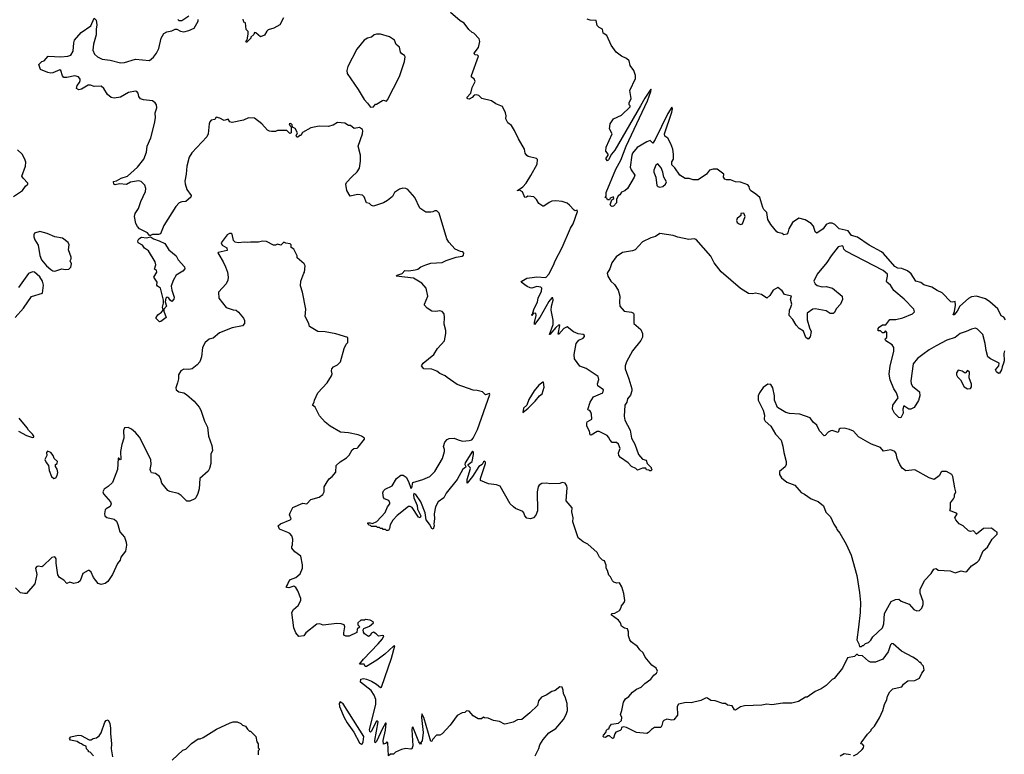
# Model space of a CAD drawing. Extents: x 2293139 to 2515392, y 824115 to 1006937.
# Tile 303 of 417: x 2395597 to 2405362, y 967420 to 974709. Entities that reach past the tile are written whole.
import ezdxf

# ---------------------------------------------------------------- set-up
doc = ezdxf.new("R2010")
doc.units = 0

msp = doc.modelspace()

# ---------------------------------------------------------------- linework, layer by layer
at = {"layer": '0CON10XD'}
for points in [[(2403644.2, 972365.8), (2403600.6, 972299.4), (2403506.2, 972185), (2403472.7, 972115), (2403485, 972088.8), (2403505, 972072), (2403555, 972057.5), (2403595, 972060), (2403657.5, 972045), (2403752.5, 971965), (2403756.4, 971933.6), (2403736.7, 971885), (2403696.4, 971843.6), (2403675, 971800), (2403665, 971792.5), (2403633.9, 971793.9), (2403595, 971818.8), (2403485, 971840), (2403461.2, 971835), (2403405, 971796), (2403405, 971730), (2403429.5, 971649.5), (2403447.5, 971615), (2403436.8, 971563.2), (2403415, 971540), (2403392, 971555), (2403368.9, 971618.9), (2403327.1, 971645), (2403298.6, 971678.6), (2403264.4, 971735), (2403228.6, 971775), (2403232.8, 971825), (2403244.7, 971855), (2403252.9, 971885), (2403240, 971935), (2403250, 971965), (2403183, 971983), (2403157.7, 972017.7), (2403115, 972050), (2403070, 972025), (2403035, 971972.9), (2403005, 971946), (2402955, 971983.1), (2402893.6, 971996.4), (2402865, 971990), (2402825, 971992.5), (2402745, 972042.5), (2402555, 972205.6), (2402485, 972297.3), (2402452.6, 972362.6), (2402305, 972528.1), (2402285, 972534.8), (2402232.4, 972527.6), (2402125, 972550.5), (2402078, 972568), (2401945, 972586.5), (2401902.3, 972557.7), (2401855, 972543.1), (2401774, 972505), (2401702, 972425), (2401675.3, 972414.7), (2401575, 972399.1), (2401513, 972357), (2401470.6, 972295), (2401449.2, 972235), (2401424, 972195), (2401428, 972165), (2401458, 972115), (2401495, 972081.2), (2401532.5, 972025), (2401550, 971965), (2401544, 971905), (2401550, 971865), (2401592.5, 971815), (2401665, 971808), (2401683.3, 971795), (2401688.8, 971785), (2401686.7, 971695), (2401755.6, 971635.6), (2401774, 971595), (2401772.7, 971557.3), (2401757.5, 971525), (2401675, 971424), (2401615.6, 971315), (2401600.5, 971275), (2401601.1, 971245), (2401639.1, 971145), (2401668.6, 971045), (2401669.2, 971025), (2401655.4, 970984.6), (2401623.8, 970945), (2401616.7, 970915), (2401597.7, 970882.3), (2401591.4, 970775), (2401598.6, 970735), (2401650.5, 970635), (2401665.5, 970555.5), (2401696.2, 970496.2), (2401733.3, 970395), (2401775, 970347.5), (2401809.5, 970339.5), (2401820, 970305), (2401860, 970265), (2401860, 970255), (2401870, 970245), (2401857, 970233), (2401845, 970232.5), (2401835, 970240), (2401811.7, 970241.7), (2401805, 970260), (2401775, 970260), (2401725, 970237.5), (2401706.1, 970256.1), (2401663.8, 970275), (2401630.6, 970310.6), (2401554.4, 970364.4), (2401538, 970385), (2401535, 970410), (2401551.2, 970455), (2401535, 970496.7), (2401515, 970513.3), (2401473.9, 970513.9), (2401453.3, 970535), (2401437.3, 970567.3), (2401422.3, 970582.3), (2401345, 970623.8), (2401325, 970623.3), (2401265, 970587.5), (2401255, 970590), (2401246.7, 970625), (2401222.5, 970675), (2401220, 970705), (2401225, 970717.5), (2401270, 970745), (2401267.5, 970795), (2401260, 970815), (2401250, 970830), (2401233.3, 970833.3), (2401231.2, 970841.2), (2401255, 970912.5), (2401287.5, 970965), (2401380, 971005), (2401386.7, 971035), (2401330, 971075), (2401328, 971095), (2401341.7, 971138.3), (2401335, 971167.5), (2401216.1, 971246.1), (2401151.7, 971271.7), (2401097.5, 971345), (2401096.2, 971385), (2401116.2, 971495), (2401141.2, 971528.8), (2401185, 971550), (2401197.5, 971565), (2401198, 971575), (2401185, 971586), (2401135, 971592), (2401090, 971610), (2401025, 971659.5), (2400994.7, 971645.3), (2400945, 971586.7), (2400938.3, 971588.3), (2400952.5, 971675), (2400945, 971682.5), (2400915, 971656), (2400855, 971583.8), (2400850, 971585), (2400886.2, 971685), (2400886.2, 971726.2), (2400866.6, 971825), (2400869.6, 971865), (2400887, 971927), (2400885, 971950), (2400875, 971949.2), (2400845, 971911.9), (2400755, 971753.1), (2400703.3, 971685), (2400702.5, 971705), (2400718.8, 971775), (2400716.4, 971796.4), (2400688.3, 971791.7), (2400675, 971772.5), (2400674.4, 971785), (2400682.5, 971787.5), (2400695, 971833.3), (2400732.2, 971907.7), (2400740, 971945), (2400772.2, 972015), (2400774.1, 972044.1), (2400765, 972055.4), (2400725, 972059.6), (2400675, 972046.2), (2400658.3, 972048.3), (2400630.6, 972060.6), (2400570, 972105), (2400575.8, 972115), (2400626.2, 972143.8), (2400680.6, 972150.6), (2400725, 972157.8), (2400815, 972151.9), (2400845.9, 972184.1), (2400891.6, 972271.6), (2400905.7, 972315), (2400975, 972446.6), (2401059.5, 972640.5), (2401085, 972684.3), (2401130, 972805), (2401125, 972817.5), (2401105, 972813.3), (2401095, 972817.5), (2401049.5, 972869.5), (2401025, 972886.7), (2400975, 972903.3), (2400915, 972911.2), (2400875, 972908), (2400846.7, 972895), (2400795, 972857.5), (2400785, 972857.5), (2400746.1, 972886.1), (2400723.3, 972925), (2400695, 972952.5), (2400635, 972957.5), (2400623.6, 972946.4), (2400605, 972943.3), (2400581.7, 973001.7), (2400555, 973017.5), (2400535, 973010), (2400532.5, 973015), (2400585, 973050), (2400619.4, 973085), (2400667.1, 973162.9), (2400730, 973275), (2400731.7, 973321.7), (2400721.7, 973331.7), (2400640.7, 973350.7), (2400625, 973360), (2400611.2, 973385), (2400604, 973425), (2400543.3, 973525), (2400505, 973607.5), (2400475, 973657.5), (2400437.5, 973685), (2400417.5, 973725), (2400420, 973755), (2400414, 973785), (2400385, 973847.5), (2400320, 973875), (2400275, 973903.3), (2400180, 973925), (2400150, 973955), (2400125, 973963.3), (2400105, 973960), (2400083.8, 973935), (2400055, 973920), (2400041.7, 973921.7), (2400030, 973935), (2400069.2, 973980.8), (2400084.4, 974035), (2400112.9, 974095), (2400105, 974121.2), (2400078.8, 974138.8), (2400077.8, 974155), (2400146.7, 974346.7), (2400137, 974357), (2400111.2, 974361.2), (2400103.3, 974375), (2400146.7, 974433.3), (2400161.7, 974491.7), (2400155, 974520), (2400100, 974575), (2400085, 974580), (2400050.7, 974610.7), (2400005, 974672.5), (2399965, 974697.5), (2399870.7, 974780.7)], [(2400494.1, 969874.1), (2400460, 969905), (2400360.5, 970080.5), (2400325, 970092), (2400245, 970103.1), (2400166, 970136), (2400166.7, 970155), (2400215.6, 970305), (2400215, 970317.5), (2400205, 970327.5), (2400195, 970322.5), (2400184.3, 970295.7), (2400150, 970275), (2400087.8, 970175), (2400035, 970110), (2400036, 970146), (2400066.5, 970255), (2400064.4, 970265), (2400045.4, 970285), (2400044.4, 970295), (2400084.3, 970325), (2400098.8, 970395), (2400096.4, 970416.4), (2400086.7, 970426.7), (2400015, 970311.2), (2400011.1, 970295), (2400020.8, 970275), (2400017.9, 970265), (2399992.7, 970247.3), (2399934.4, 970145), (2399825, 970009.4), (2399803.1, 969965), (2399745.7, 969924.3), (2399721.1, 969875), (2399707.5, 969805), (2399710.8, 969755), (2399703.3, 969705), (2399708, 969685), (2399696.2, 969653.8), (2399685, 969660), (2399662.1, 969702.1), (2399628.8, 969745), (2399616.8, 969816.8), (2399575.4, 969925.4), (2399525, 969998.1), (2399505, 970008.6), (2399501.5, 969995), (2399506.8, 969965), (2399538.9, 969888.9), (2399543.2, 969853.2), (2399574.6, 969785), (2399568.6, 969765), (2399551.1, 969771.1), (2399488.2, 969868.2), (2399468.3, 969878.2), (2399451.2, 969878.8), (2399340.4, 969789.6), (2399298, 969742), (2399271.9, 969698.1), (2399265, 969660), (2399255, 969640), (2399235, 969640), (2399225, 969650), (2399201.7, 969651.7), (2399195, 969660), (2399175, 969660), (2399165, 969670), (2399145, 969670), (2399135, 969680), (2399085, 969680), (2399075, 969690), (2399061.7, 969691.7), (2399050, 969705), (2399050, 969715), (2399073.3, 969716.7), (2399095, 969710), (2399139.7, 969730.3), (2399220.4, 969819.6), (2399245.8, 969875), (2399266.8, 969903.2), (2399268.2, 969915), (2399256.3, 969936.3), (2399216, 969955), (2399205, 969966.2), (2399198.2, 970015), (2399205.6, 970035), (2399220.8, 970049.2), (2399291.5, 970085), (2399333.8, 970156.2), (2399375, 970189.6), (2399399.5, 970189.5), (2399429.2, 970169.2), (2399453.3, 970125), (2399475, 970059.2), (2399486.5, 970063.5), (2399495, 970116.7), (2399595, 970145.6), (2399665, 970175.7), (2399715, 970226.2), (2399790, 970355), (2399810.8, 970425), (2399811.2, 970445), (2399801.2, 970475), (2399812.1, 970517.9), (2399835.7, 970544.3), (2399855, 970554), (2399905, 970556.7), (2399945, 970540), (2399987.7, 970527.7), (2400055, 970534), (2400079.3, 970540.7), (2400095, 970556.9), (2400137.7, 970642.3), (2400258.9, 970988.9), (2400255, 970998.8), (2400215, 970987.5), (2400185, 971016.7), (2400135, 971030), (2400095, 971033.3), (2399935, 971090), (2399835, 971156.7), (2399815.8, 971175.8), (2399765, 971196.7), (2399735, 971222.5), (2399685, 971242), (2399604, 971244), (2399580, 971275), (2399598.3, 971301.7), (2399703, 971387), (2399740, 971445), (2399809.5, 971520.5), (2399823.3, 971595), (2399823.3, 971625), (2399806.4, 971686.4), (2399810, 971755), (2399805, 971790), (2399785, 971812.5), (2399765, 971820), (2399725, 971813.3), (2399685, 971816.7), (2399637.5, 971845), (2399612.5, 971875), (2399610, 971885), (2399645.8, 971965), (2399626.7, 972045), (2399585.7, 972095.7), (2399502.3, 972142.3), (2399330, 972165), (2399340, 972175), (2399388.3, 972191.7), (2399415, 972218.8), (2399455, 972216), (2399520, 972225), (2399545, 972232.5), (2399573.3, 972256.7), (2399625, 972277.5), (2399675, 972292.5), (2399785, 972300), (2399825, 972320), (2399925, 972352.5), (2399985, 972362.5), (2399998.3, 972371.7), (2400001.7, 972391.7), (2399990, 972405), (2399968.3, 972408.3), (2399915, 972432.5), (2399852.7, 972502.7), (2399833.3, 972535), (2399758.3, 972788.3), (2399735, 972812.5), (2399715, 972812.5), (2399693, 972803), (2399675, 972797.5), (2399625, 972797.5), (2399565, 972837.5), (2399515, 972943.8), (2399447.5, 973025), (2399425, 973033.3), (2399395, 973036.2), (2399365, 973026.7), (2399313.3, 972995), (2399292.5, 972955), (2399245, 972913.3), (2399205, 972890), (2399105, 972858.8), (2399085, 972863.8), (2399065, 972883.3), (2399035, 972890), (2399012.4, 972952.4), (2398995, 972968.6), (2398946.9, 972973.1), (2398875, 972957.5), (2398842.3, 973012.3), (2398830, 973075), (2398838.3, 973091.7), (2398890.5, 973149.5), (2398945, 973197.5), (2398966.2, 973235), (2398976.2, 973305), (2398976.2, 973365), (2398953.3, 973455), (2398996.7, 973575), (2399000, 973605), (2398995, 973620), (2398965, 973640), (2398915, 973630), (2398877, 973657), (2398858.3, 973658.3), (2398821.7, 973681.7), (2398747, 973687), (2398705, 973662.5), (2398655, 973647.5), (2398565, 973653.3), (2398485, 973636.7), (2398401.2, 973588.8), (2398385, 973560), (2398375, 973560), (2398355, 973543.3), (2398345, 973542.5), (2398337.5, 973555), (2398353.3, 973585), (2398329.3, 973629.3), (2398301.7, 973641.7), (2398300, 973665), (2398285, 973680), (2398270, 973675), (2398275, 973660), (2398290, 973645), (2398290, 973585), (2398275, 973580), (2398245, 973610), (2398155, 973610), (2398135, 973600), (2398095, 973597.5), (2398073, 973603), (2398053.6, 973613.6), (2397996.4, 973676.4), (2397925, 973732.5), (2397865, 973733.3), (2397815, 973710), (2397705, 973687.5), (2397680, 973695), (2397665, 973720), (2397625, 973707.5), (2397581.7, 973731.7), (2397545, 973740), (2397533, 973717), (2397495, 973710), (2397481.2, 973695), (2397474.3, 973675), (2397465.5, 973575), (2397453.8, 973545), (2397303.2, 973386.8), (2397276, 973345), (2397253.3, 973255), (2397248.8, 973175), (2397235.6, 973105.6), (2397238.3, 973078.3), (2397253.6, 973023.6), (2397296.2, 972965), (2397293, 972947), (2397245, 972905.8), (2397205, 972902.5), (2397178.3, 972891.7), (2397145, 972855.5), (2397024.7, 972665.3), (2396992.5, 972585), (2396973, 972577), (2396915, 972575.9), (2396895, 972565.6), (2396885, 972567.5), (2396865, 972594), (2396785.7, 972635), (2396764.5, 972655), (2396747.1, 972685), (2396734.4, 972755), (2396743.1, 972785), (2396775, 972833.8), (2396799.2, 972905), (2396844.5, 973005), (2396846.9, 973035), (2396838, 973065), (2396802.3, 973102.3), (2396775, 973110.8), (2396695, 973096.7), (2396655, 973072.5), (2396585, 973080.8), (2396545, 973068.6), (2396530, 973075), (2396526.7, 973103.3), (2396555, 973109.2), (2396603.8, 973135), (2396665, 973157.5), (2396765, 973244.3), (2396827.5, 973325), (2396855.3, 973394.7), (2396862.3, 973455), (2396897.1, 973535), (2396935, 973677.5), (2396942.2, 973735), (2396940.8, 973785), (2396955.8, 973835), (2396953.8, 973865), (2396940, 973885), (2396913, 973903), (2396823.9, 973913.9), (2396793.9, 973923.9), (2396777.5, 973945), (2396770.7, 973980.7), (2396757.5, 973995), (2396745, 973998.8), (2396675, 973987.5), (2396595, 973939.2), (2396535, 973930), (2396505, 973937.5), (2396466.8, 973966.8), (2396431.2, 974025), (2396405, 974050), (2396335, 974045.8), (2396299.4, 974059.4), (2396275, 974058.6), (2396208.3, 974018.3), (2396181.7, 974011.7), (2396160, 974025), (2396166.2, 974055), (2396191.2, 974085), (2396196.1, 974103.9), (2396195, 974120), (2396180.7, 974140.7), (2396145, 974150), (2396065, 974134), (2396035, 974134), (2396020.5, 974150.5), (2396003.6, 974203.6), (2395995, 974212.5), (2395925, 974180), (2395905, 974177.5), (2395874.2, 974184.2), (2395802.5, 974215), (2395787.5, 974265), (2395815, 974293.3), (2395838.8, 974301.2), (2395880, 974345), (2396005, 974341.1), (2396075, 974345.6), (2396105, 974357.5), (2396126.5, 974395), (2396132.6, 974477.4), (2396141.5, 974505), (2396205, 974581.9), (2396302, 974648), (2396335, 974722.5), (2396355.8, 974705), (2396362.7, 974657.3), (2396354.3, 974615.7), (2396353.4, 974556.6), (2396330, 974465), (2396322, 974405), (2396340, 974365), (2396369.8, 974339.8), (2396415, 974317.1), (2396495, 974308.1), (2396595, 974279.4), (2396635, 974284.3), (2396745, 974315.6), (2396885, 974302), (2396923, 974337), (2396952.5, 974375), (2396976.4, 974423.6), (2396998.8, 974525), (2397025, 974570), (2397055, 974586.7), (2397105, 974597.5), (2397137, 974613), (2397155, 974613.3), (2397192.5, 974595), (2397225, 974588.8), (2397275, 974600), (2397327.5, 974625), (2397367, 974693), (2397365, 974710)], [(2397275, 974742.5), (2397205, 974697.5), (2397178.3, 974698.3), (2397165, 974710)], [(2398211.7, 974728.3), (2398175, 974657.5), (2398115.9, 974624.1), (2398061.2, 974608.8), (2398046.4, 974593.6), (2398025, 974553.3), (2397985, 974540), (2397938.3, 974578.3), (2397925, 974580), (2397918.3, 974561.7), (2397890, 974535), (2397890, 974525), (2397845, 974482.5), (2397840, 974495), (2397851.7, 974508.3), (2397862.5, 974565), (2397861.7, 974591.7), (2397842.5, 974612.5), (2397837, 974677), (2397820, 974685), (2397812.5, 974715)], [(2405375, 971730), (2405355.7, 971755.7), (2405331.4, 971771.4), (2405298.6, 971838.6), (2405218.2, 971908.2), (2405175, 971938.9), (2405086, 971966), (2405035, 971960), (2405005, 971943.1), (2404920, 971865), (2404895, 971816.7), (2404865, 971781.2), (2404855, 971780), (2404867.9, 971812.1), (2404877.6, 971875), (2404875, 971913.8), (2404845, 971906.9), (2404830.5, 971910.5), (2404745, 972000), (2404695, 972021.2), (2404642.5, 972055), (2404565, 972078), (2404535, 972102.5), (2404485, 972112.5), (2404436.4, 972186.4), (2404402.5, 972215), (2404345, 972238.6), (2404305, 972242.5), (2404275, 972260), (2404165, 972388), (2404144.2, 972405), (2404020.6, 972470.6), (2403905, 972550.4), (2403845, 972568.6), (2403813.6, 972613.6), (2403723.9, 972633.9), (2403682.5, 972675), (2403655, 972691.2), (2403625, 972691.2), (2403594.2, 972675.8), (2403566.2, 972635), (2403502, 972592), (2403485.8, 972605), (2403468.4, 972658.4), (2403445.7, 972685.7), (2403385, 972722.1), (2403325, 972737.8), (2403260, 972695), (2403224.2, 972635), (2403215.5, 972594.5), (2403205, 972581.2), (2403175, 972573.3), (2403157, 972587), (2403115, 972596.2), (2403105, 972604), (2403046.2, 972675), (2403017.5, 972725), (2403006, 972795), (2402977.5, 972825), (2402967.1, 972845), (2402935.9, 972945), (2402898.9, 972978.9), (2402845.5, 973015), (2402833.7, 973035), (2402831.3, 973055), (2402818.8, 973068.8), (2402745, 973097.1), (2402695, 973100), (2402645, 973119.7), (2402605, 973119.5), (2402590, 973125), (2402575.6, 973145), (2402580.6, 973175), (2402515, 973225.7), (2402474.3, 973225.7), (2402437.5, 973215), (2402408.8, 973175), (2402325, 973119.2), (2402275, 973120.6), (2402235, 973132.5), (2402195, 973134), (2402145, 973164.5), (2402095, 973238.8), (2402065, 973270), (2402065, 973297.5), (2402082, 973325), (2402080.4, 973375), (2402073.1, 973423.1), (2402054.3, 973475.7), (2402025, 973531.4), (2401994.4, 973554.4), (2401990, 973575), (2402065, 973792.5), (2402070, 973825), (2402065, 973840), (2402025, 973776.7), (2401898.8, 973521.2), (2401875.5, 973484.5), (2401849.1, 973509.1), (2401815, 973495.4), (2401719.3, 973440.7), (2401675, 973382.9), (2401666.7, 973363.3), (2401651.8, 973245), (2401660.2, 973220.2), (2401695.8, 973165.8), (2401692, 973145), (2401625, 973033.3), (2401598.3, 973011.7), (2401565, 972996.7), (2401550, 972970), (2401530.8, 972959.2), (2401516.9, 972925), (2401515, 972890), (2401485, 972856.9), (2401473.6, 972853.6), (2401460.4, 972860.4), (2401454.2, 972875), (2401457.7, 972892.3), (2401470, 972920), (2401488, 972935), (2401485, 972952.5), (2401451.7, 972938.3), (2401445, 972920), (2401425, 972922.5), (2401418.3, 972938.3), (2401402.5, 972945), (2401411.7, 972958.3), (2401413.8, 972995), (2401509.5, 973225), (2401557.1, 973315), (2401612.9, 973455), (2401822.5, 973905), (2401856.2, 973995), (2401860, 974015), (2401855, 974017.5), (2401795, 973930), (2401753.9, 973853.9), (2401500.5, 973415), (2401466.2, 973373.8), (2401435, 973316.7), (2401425, 973307.5), (2401414, 973325), (2401412, 973335), (2401432, 973365), (2401432, 973375), (2401408.8, 973405), (2401412.5, 973445), (2401471.9, 973575), (2401444.5, 973624.5), (2401453.7, 973676.3), (2401485, 973723.8), (2401565, 973762.5), (2401650, 973845), (2401650, 973855), (2401640, 973865), (2401640, 973885), (2401660, 973925), (2401647.5, 974005), (2401702.5, 974125), (2401703.6, 974153.6), (2401685.8, 974205), (2401651.2, 974255), (2401639.7, 974299.7), (2401615, 974324), (2401565.8, 974345.8), (2401513.3, 974385), (2401463.3, 974455), (2401420.7, 974550.7), (2401382.5, 974575), (2401377.5, 974615), (2401345, 974630), (2401325, 974650), (2401315, 974700), (2401255, 974702.5), (2401225, 974712.5)], [(2399075, 973840), (2399105, 973842.5), (2399125, 973870), (2399135, 973870), (2399195, 973906.7), (2399205, 973910), (2399235, 973901.2), (2399245, 973913.3), (2399362.5, 974145), (2399414.2, 974295), (2399418.8, 974338.8), (2399412, 974352), (2399385, 974370), (2399374, 974385), (2399363.3, 974435), (2399331.7, 974461.7), (2399312.5, 974505), (2399265, 974540), (2399176.4, 974566.4), (2399135, 974566.2), (2399110.5, 974559.5), (2399085, 974536.2), (2399045, 974523.8), (2399014.2, 974505.8), (2398938.8, 974415), (2398850, 974245), (2398840, 974205), (2398843.3, 974175), (2398953.8, 974015), (2399013.3, 973915), (2399045, 973880), (2399075, 973840)], [(2395535, 972952.9), (2395625.8, 973015), (2395652.5, 973057.5), (2395676.7, 973075), (2395676.7, 973085), (2395630, 973135), (2395618.8, 973155), (2395653.3, 973255), (2395656.2, 973295), (2395648.8, 973325), (2395620, 973375), (2395575, 973416.7)], [(2401945, 973045.6), (2401975, 973052.6), (2402002.1, 973075), (2402010.9, 973100.9), (2401984.8, 973144.8), (2401974.7, 973195), (2401957.7, 973237.7), (2401925, 973277.8), (2401905, 973263.6), (2401886.1, 973215), (2401884.3, 973195), (2401907.1, 973145), (2401915, 973063.9), (2401925, 973052.9), (2401945, 973045.6)], [(2402745, 972676.7), (2402765, 972682.5), (2402790, 972755), (2402777.5, 972787.5), (2402750, 972785), (2402747.5, 972765), (2402712.7, 972737.3), (2402706.2, 972715), (2402713.3, 972695), (2402731.7, 972681.7), (2402745, 972676.7)], [(2395945, 972214.2), (2396015, 972235.6), (2396048.8, 972228.8), (2396085, 972232.5), (2396105, 972252.5), (2396110, 972285), (2396097.5, 972315), (2396107.5, 972335), (2396107, 972353), (2396080, 972425), (2396086.7, 972475), (2396078.3, 972498.3), (2396021.7, 972541.7), (2395945, 972553.8), (2395867.9, 972587.9), (2395795, 972606.2), (2395745, 972589.2), (2395735.7, 972575), (2395735.6, 972555), (2395745.6, 972525), (2395781.3, 972471.3), (2395797.3, 972367.3), (2395813.3, 972325), (2395863.3, 972265), (2395905, 972228.8), (2395925.9, 972215.9), (2395945, 972214.2)], [(2400710, 967405), (2400745, 967477.5), (2400753.8, 967515), (2400787.5, 967565), (2400845, 967631.2), (2400913.8, 967675), (2400990, 967765), (2401016.7, 967815), (2401030, 967855), (2401026.7, 967925), (2401005, 967990), (2400988.3, 968018.3), (2400987.5, 968055), (2400977, 968087), (2400955, 968090), (2400908.3, 968051.7), (2400875, 968043.3), (2400817.5, 968005), (2400773.3, 967985), (2400740.9, 967949.1), (2400733.3, 967905), (2400655, 967830), (2400575, 967766.2), (2400535, 967762.5), (2400491.7, 967738.3), (2400425, 967722), (2400405, 967720), (2400355, 967743.8), (2400295.9, 967755.9), (2400243.3, 967776.7), (2400205, 967780), (2400195, 967787.5), (2400175, 967770), (2400143, 967773), (2400095, 967800), (2400055, 967847.5), (2400028.3, 967851.7), (2400010, 967835), (2399985, 967830), (2399935, 967803.3), (2399865, 967710), (2399785, 967622.5), (2399765, 967610), (2399731.7, 967608.3), (2399695, 967570), (2399685, 967550), (2399675, 967547.5), (2399605, 967783.3), (2399585, 967820), (2399580, 967785), (2399598.2, 967635), (2399587, 967553), (2399570, 967535), (2399580, 967525), (2399571.7, 967521.7), (2399555, 967542.5), (2399495, 967692.5), (2399487.5, 967685), (2399486, 967664), (2399495.5, 967505), (2399486.2, 967475), (2399475, 967471.2), (2399426.4, 967476.4), (2399383.9, 967466.1), (2399325, 967442.5), (2399305, 967422.5), (2399275, 967422.5), (2399253, 967403), (2399247, 967537), (2399235, 967540), (2399225, 967527.5), (2399205, 967520), (2399200, 967555), (2399225, 967660), (2399230, 967730), (2399225, 967730), (2399195, 967676.7), (2399135, 967547.5), (2399123.3, 967533.3), (2399118.8, 967555), (2399151.7, 967741.7), (2399145, 967750), (2399135, 967747.5), (2399082.5, 967645), (2399075, 967640), (2399070, 967645), (2399065.8, 967665.8), (2399127.4, 967915), (2399129.7, 967965), (2399113.7, 968005), (2399081.2, 968051.2), (2398978, 968135), (2398980, 968165), (2399005, 968170.8), (2399035.2, 968165.2), (2399086, 968146), (2399135.9, 968115.9), (2399175, 968083.1), (2399185, 968086.2), (2399285, 968374.2), (2399315.5, 968495), (2399305, 968494.2), (2399216.6, 968413.4), (2399137.2, 968352.8), (2399035, 968292.2), (2399021.7, 968291.7), (2399013, 968313), (2398965, 968313.3), (2399006.7, 968365), (2399151.4, 968515), (2399193.3, 968565), (2399208.1, 968595), (2399195, 968598.8), (2399155, 968592.5), (2399132.5, 968615), (2399105, 968630), (2399087, 968623), (2399073, 968597), (2399055, 968590), (2399015, 968613.8), (2399005, 968632.5), (2399002.5, 968655), (2399010.7, 968669.3), (2399065, 968690), (2399106.7, 968725), (2399103, 968733), (2399071.7, 968751.7), (2399025, 968757.5), (2399015, 968750), (2398978.3, 968751.7), (2398950, 968725), (2398950, 968705), (2398970, 968685), (2398945, 968660), (2398940.7, 968629.3), (2398865, 968592), (2398831.7, 968591.7), (2398812.9, 968602.9), (2398810, 968625), (2398820, 968685), (2398813.3, 968703.3), (2398785, 968713.8), (2398741.1, 968718.9), (2398605, 968702.5), (2398574, 968714), (2398545, 968711.4), (2398434.2, 968625.8), (2398414.6, 968595.4), (2398365, 968590), (2398335, 968625.7), (2398315.6, 968675), (2398296.7, 968825), (2398312, 968855), (2398360, 968895), (2398385.5, 968944.5), (2398386.2, 968965), (2398355, 969042.5), (2398335, 969074.3), (2398315, 969086.7), (2398265, 969072.9), (2398243.3, 969073.3), (2398242.5, 969085), (2398252.5, 969102.5), (2398266.7, 969135), (2398283.3, 969155), (2398335, 969173.3), (2398378.8, 969211.2), (2398400, 969265), (2398400.7, 969300.7), (2398383.8, 969385), (2398325, 969428), (2398295.8, 969465), (2398295, 969480), (2398303.6, 969496.4), (2398304.2, 969555), (2398296.2, 969586.2), (2398275, 969609.2), (2398255, 969620), (2398172.1, 969652.1), (2398160, 969685), (2398182.3, 969707.7), (2398277.5, 969745), (2398287.5, 969755), (2398273.3, 969795), (2398277.5, 969815), (2398305, 969867.5), (2398405, 969910), (2398445.6, 969904.4), (2398483.1, 969946.9), (2398565, 969970.8), (2398601.7, 969998.3), (2398616.1, 970023.9), (2398617.5, 970075), (2398645, 970123.3), (2398665, 970153.8), (2398695, 970176.2), (2398731.7, 970218.3), (2398736.4, 970283.6), (2398775, 970322.5), (2398838, 970362), (2398865, 970387.5), (2398895, 970440), (2398910, 970455), (2398945, 970457.5), (2398955, 970466.7), (2399016, 970545), (2399015.8, 970555), (2398985, 970576.7), (2398955, 970587.8), (2398858.9, 970608.9), (2398777.5, 970617.5), (2398675, 970676.2), (2398624.5, 970714.5), (2398568.3, 970778.3), (2398528, 970865), (2398500, 970885), (2398517.3, 970912.7), (2398520, 970935), (2398552, 971005), (2398645, 971106.7), (2398689.2, 971175), (2398697.1, 971195), (2398687.5, 971225), (2398692, 971245), (2398707.5, 971265), (2398750, 971285), (2398777.7, 971312.3), (2398813.8, 971445), (2398835, 971490), (2398850, 971505), (2398850, 971555), (2398730.8, 971590.8), (2398625, 971612.5), (2398555, 971613.8), (2398470, 971665), (2398463.3, 971695), (2398428.8, 971765), (2398434.2, 971835), (2398402.9, 972005), (2398381.7, 972068.3), (2398386.1, 972113.9), (2398413.3, 972195), (2398422.5, 972205), (2398427.5, 972265), (2398416.4, 972286.4), (2398350, 972345), (2398347, 972367), (2398315, 972430), (2398288.3, 972448.3), (2398290, 972475), (2398280, 972485), (2398235, 972490), (2398215, 972500), (2398185, 972472.5), (2398155, 972482.5), (2398135, 972470), (2398115, 972470), (2398045, 972507.5), (2398005, 972512.5), (2397965, 972500), (2397885, 972502.5), (2397855, 972497.5), (2397825, 972502.5), (2397763.6, 972493.6), (2397735, 972500), (2397717, 972517), (2397705, 972580), (2397697, 972587), (2397677, 972587), (2397655, 972572.5), (2397596.2, 972495), (2397605, 972472), (2397652.5, 972445), (2397655, 972420), (2397565, 972398.8), (2397561.2, 972395), (2397570.3, 972380.3), (2397615.9, 972305.9), (2397637.9, 972255), (2397656.7, 972205), (2397664.6, 972155), (2397661.5, 972125), (2397642.7, 972087.3), (2397568.8, 972005), (2397571.2, 971945), (2397645, 971853.3), (2397715, 971830), (2397745, 971826.2), (2397767.7, 971807.7), (2397816.1, 971746.1), (2397826.2, 971725), (2397827.5, 971695), (2397805, 971670), (2397705, 971650.8), (2397579.7, 971600.3), (2397515, 971550), (2397475, 971537.5), (2397436.2, 971505), (2397408, 971455), (2397399.4, 971365), (2397382.5, 971315), (2397357.6, 971282.4), (2397306.7, 971245), (2397275, 971238.6), (2397225, 971240), (2397195.6, 971224.4), (2397172.5, 971185), (2397170.8, 971145), (2397160.8, 971105), (2397144.1, 971055.9), (2397148.8, 971035), (2397175, 971017.1), (2397225, 971006.7), (2397251.1, 970991.1), (2397325.8, 970925), (2397377.8, 970865), (2397394.4, 970835), (2397429.4, 970725), (2397459.5, 970665), (2397467.8, 970577.8), (2397503.3, 970485), (2397510, 970435), (2397493.5, 970396.5), (2397493.4, 970305), (2397480, 970255), (2397465, 970227.5), (2397382.7, 970155), (2397376.4, 970055), (2397363.1, 970006.9), (2397342.9, 969965), (2397335, 969954.3), (2397285, 969930.8), (2397255, 969932.9), (2397198.5, 969988.5), (2397167, 970007), (2397085.8, 970025.8), (2397065, 970037.1), (2397005, 970108.8), (2396997, 970147), (2396982, 970175), (2396945, 970206), (2396905, 970212.5), (2396896.4, 970226.4), (2396891.4, 970245), (2396899.2, 970295), (2396897.8, 970345), (2396784.2, 970565), (2396745, 970611.2), (2396705, 970646.7), (2396673, 970663), (2396635, 970657.5), (2396626.4, 970633.6), (2396630.8, 970555), (2396608, 970495), (2396597.5, 970425), (2396600, 970345), (2396593, 970343), (2396578.3, 970358.3), (2396573, 970357), (2396567.5, 970245), (2396515.7, 970115), (2396475, 970075.8), (2396435, 970052), (2396420.8, 970025), (2396429.2, 970005), (2396495.5, 969925.5), (2396504.3, 969905), (2396495, 969878), (2396455, 969855.8), (2396445.5, 969844.5), (2396437.1, 969807.1), (2396442.5, 969785), (2396460.7, 969770.7), (2396535, 969751.2), (2396555, 969733.3), (2396570.8, 969699.2), (2396588.1, 969628.1), (2396636, 969575), (2396654, 969526), (2396656, 969495), (2396645.8, 969435), (2396600, 969375), (2396593.3, 969345), (2396567.3, 969312.7), (2396517, 969203), (2396470, 969135), (2396445, 969115.6), (2396405, 969105.6), (2396375, 969113.1), (2396330, 969175), (2396305, 969227.5), (2396285, 969244.3), (2396275, 969244.2), (2396224.2, 969215), (2396195, 969141.2), (2396176.9, 969123.1), (2396135, 969113.5), (2396095, 969126.5), (2396064.5, 969114.5), (2396035, 969147.1), (2395992.5, 969175), (2395975, 969198.8), (2395957.8, 969315), (2395959.5, 969359.5), (2395945, 969380), (2395915, 969374), (2395826.7, 969285), (2395815, 969280.8), (2395780, 969285)], [(2396981.7, 971711.7), (2396950, 971745), (2396950, 971755), (2396965, 971780), (2397004.2, 971805.8), (2397020, 971825), (2397012.5, 971855), (2397024, 971895), (2397022.9, 971925), (2396993.3, 972045), (2396962.5, 972065), (2396957.5, 972075), (2396958.8, 972105), (2396926.2, 972155), (2396958, 972205), (2396955, 972222.5), (2396934.1, 972234.1), (2396945.5, 972275), (2396939.1, 972305), (2396875.4, 972415.4), (2396835, 972440.8), (2396815, 972471.2), (2396772.5, 972495), (2396767.5, 972515), (2396777.1, 972535), (2396805, 972551.5), (2396855, 972545.3), (2396895, 972553.3), (2396925, 972533.3), (2396979.2, 972515), (2397035, 972486.9), (2397075.5, 972425.5), (2397146.9, 972365), (2397169.2, 972325), (2397230, 972255), (2397233.3, 972235), (2397215, 972213.8), (2397147.3, 972172.7), (2397119.5, 972119.5), (2397100, 972065), (2397105.6, 972025), (2397128.8, 971955), (2397126.7, 971935), (2397105, 971912.5), (2397090.7, 971920.7), (2397076.7, 971945), (2397065, 971953.3), (2397055, 971956.7), (2397044.3, 971945.7), (2397038.3, 971908.3), (2397051.2, 971865), (2397027.5, 971835), (2397027.5, 971815), (2397050, 971755), (2396995, 971712.5), (2396981.7, 971711.7)], [(2405365, 971423.3), (2405358, 971395), (2405361.2, 971325), (2405355, 971300), (2405338.8, 971265), (2405333.8, 971235), (2405315, 971200), (2405305, 971197.5), (2405283.3, 971215), (2405274, 971235), (2405306.7, 971275), (2405310.7, 971300.7), (2405223.4, 971343.4), (2405197.8, 971365), (2405182.1, 971425), (2405173.3, 971495), (2405148.2, 971585), (2405095, 971638.8), (2405075, 971646.2), (2405035, 971638.8), (2404985, 971613.1), (2404925, 971595.6), (2404875.3, 971554.7), (2404792.3, 971527.7), (2404685, 971472.5), (2404617.4, 971432.6), (2404554.3, 971385.7), (2404501.7, 971348.3), (2404458.9, 971295), (2404435.6, 971125), (2404438.1, 971095), (2404450.7, 971070.7), (2404520, 971015), (2404523.8, 970975), (2404510.5, 970929.5), (2404468.9, 970861.1), (2404435, 970843.8), (2404415, 970843.8), (2404363.8, 970876.2), (2404356, 970845), (2404359.2, 970805), (2404335, 970757.5), (2404315, 970760), (2404272.8, 970802.8), (2404254.4, 970845), (2404257.5, 970885), (2404307.5, 970955), (2404291.9, 971005), (2404266.7, 971045), (2404230.6, 971135), (2404220.9, 971190.9), (2404230.5, 971275), (2404265, 971417.5), (2404265.4, 971455), (2404250.9, 971480.9), (2404187, 971523), (2404180, 971535), (2404183.6, 971546.4), (2404196.7, 971555), (2404197.5, 971605), (2404185, 971620), (2404168.3, 971601.7), (2404155, 971600), (2404135, 971620), (2404111.7, 971621.7), (2404110, 971645), (2404121.7, 971658.3), (2404155, 971680), (2404188.3, 971681.7), (2404225, 971732.5), (2404285, 971734), (2404355, 971750), (2404449.7, 971790.3), (2404471.7, 971808.3), (2404463.6, 971835), (2404367.6, 971935), (2404265, 972020.2), (2404233.2, 972075), (2404196.6, 972105), (2404193.2, 972115), (2404204, 972165), (2404201.8, 972185), (2404160.6, 972220.6), (2403791.5, 972411.5), (2403770, 972430), (2403765, 972457.5), (2403756.3, 972466.3), (2403715, 972454.2), (2403644.2, 972365.8)], [(2395552.1, 971755), (2395633.3, 971846.7), (2395715, 971962.9), (2395822.5, 971995), (2395834.1, 972074.1), (2395824, 972115), (2395797.9, 972157.9), (2395744, 972204), (2395725, 972206.7), (2395685, 972190), (2395585, 972051.9)], [(2404997, 971047), (2405025, 971050), (2405037.5, 971065), (2405037, 971093), (2405013.6, 971153.6), (2405015, 971210), (2404995, 971227.5), (2404975, 971200), (2404945, 971222.5), (2404905, 971230), (2404887.5, 971205), (2404887.5, 971185), (2404897.5, 971165), (2404927.5, 971135), (2404962.5, 971065), (2404997, 971047)], [(2400585, 970812.5), (2400640, 970855), (2400710, 970925), (2400752.3, 970977.7), (2400776.7, 970995), (2400797.7, 971062.3), (2400792.5, 971112.5), (2400785, 971113.3), (2400745, 971082.9), (2400698.5, 971025), (2400645, 970941.4), (2400626.2, 970885), (2400593.6, 970855), (2400585, 970812.5)], [(2403945, 968490), (2403955, 968500), (2403965, 968500), (2403985, 968520), (2404015, 968530), (2404039.3, 968550.7), (2404057.5, 968585), (2404152.5, 968675), (2404167.5, 968715), (2404173, 968817), (2404240, 968935), (2404283, 968957), (2404315, 968957.5), (2404338.3, 968938.3), (2404418.3, 968908.3), (2404465, 968857.5), (2404495, 968842.5), (2404520, 968845), (2404545, 968870), (2404557.5, 968905), (2404556.4, 968936.4), (2404527, 969017), (2404526.7, 969055), (2404570, 969145), (2404635.9, 969214.1), (2404662.5, 969255), (2404685, 969262.5), (2404707, 969247), (2404825, 969238.8), (2404875, 969221.2), (2404935, 969238.8), (2404975, 969230), (2404990, 969235), (2405035, 969290), (2405093.6, 969326.4), (2405112.5, 969345), (2405151.7, 969438.3), (2405196.4, 969473.6), (2405240, 969555), (2405290, 969605), (2405290, 969625), (2405266.7, 969636.7), (2405233, 969663), (2405155, 969660), (2405085, 969602.5), (2405057, 969637), (2405025, 969630), (2405005, 969637.5), (2404955, 969687.5), (2404915, 969707.5), (2404880, 969745), (2404872.5, 969765), (2404892.5, 969805), (2404883.6, 969813.6), (2404827.5, 969835), (2404822.5, 969845), (2404827.5, 969855), (2404827.5, 969915), (2404857.5, 969955), (2404866.4, 969973.6), (2404867.5, 969995), (2404882.5, 970025), (2404870, 970065), (2404852.5, 970175), (2404840, 970195), (2404787, 970227), (2404743.9, 970226.1), (2404735, 970220), (2404716.4, 970183.6), (2404665, 970147.5), (2404615, 970164), (2404475, 970242.5), (2404385, 970232.5), (2404348.3, 970258.3), (2404324.5, 970294.5), (2404297.8, 970355), (2404289.6, 970405), (2404275.8, 970425.7), (2404235, 970440), (2404165, 970426.7), (2404132.7, 970462.7), (2404045.8, 970495.8), (2404008.3, 970518.3), (2403915, 970571.2), (2403865, 970626.2), (2403825, 970644), (2403775, 970656.2), (2403735, 970653.3), (2403725, 970646.7), (2403715, 970611.2), (2403655, 970631.2), (2403640.5, 970629.5), (2403613.9, 970616.1), (2403585, 970582.5), (2403575, 970580), (2403529.3, 970629.3), (2403502.5, 970685), (2403467.5, 970715), (2403435, 970757.5), (2403335, 970793.8), (2403232.3, 970802.3), (2403195, 970811.2), (2403112.3, 970862.3), (2403083.3, 970935), (2403083.3, 970975), (2403066.7, 971055), (2403045, 971087.5), (2403015, 971092.5), (2402970.5, 971059.5), (2402933.9, 971006.1), (2402921.2, 970975), (2402921.2, 970935), (2402971.2, 970835), (2402982.5, 970785), (2402981.2, 970745), (2402988.8, 970725), (2403045.6, 970675.6), (2403093.8, 970595), (2403150, 970535), (2403166.1, 970476.1), (2403173.9, 970413.9), (2403198.8, 970325), (2403198.8, 970295), (2403188.3, 970271.7), (2403133.3, 970225), (2403133.3, 970195), (2403151.7, 970161.7), (2403205, 970120), (2403285, 970088.8), (2403345.9, 970015.9), (2403380.5, 970000.5), (2403445, 969953.3), (2403515, 969926.7), (2403567.5, 969885), (2403591.7, 969821.7), (2403636.7, 969775), (2403671.7, 969701.7), (2403696.7, 969665), (2403699.3, 969649.3), (2403730, 969615), (2403793.3, 969505), (2403843.9, 969393.9), (2403897.5, 969195), (2403926, 969025), (2403933.8, 968925), (2403931.2, 968825), (2403915, 968680), (2403897.5, 968555), (2403920, 968515), (2403925, 968490), (2403945, 968490)], [(2395585, 970625.7), (2395665, 970582.5), (2395725, 970563.3), (2395736.7, 970565), (2395736.7, 970575), (2395723.3, 970595), (2395684.5, 970634.5), (2395670.3, 970660.3), (2395590, 970755)], [(2395935, 970156.7), (2395955, 970163.3), (2395968, 970185), (2395973.8, 970215), (2395967.3, 970247.3), (2395953.3, 970275), (2395952.5, 970295), (2395967.5, 970305), (2395972.5, 970325), (2395937.5, 970355), (2395930, 970385), (2395906.7, 970415), (2395873, 970427), (2395863.3, 970415), (2395866.7, 970385), (2395846.7, 970345), (2395860, 970315), (2395883.3, 970285), (2395890, 970235), (2395912, 970175), (2395935, 970156.7)], [(2403865, 967403.3), (2403906.1, 967423.9), (2403953, 967467), (2403966.7, 967485), (2403967.5, 967505), (2403955, 967520), (2403940, 967525), (2403942.5, 967535), (2404005, 967620), (2404040, 967655), (2404040, 967665), (2404075, 967700), (2404125, 967780), (2404157.5, 967855), (2404172.5, 967915), (2404197.5, 967965), (2404203.6, 967996.4), (2404225, 968040), (2404255, 968070), (2404298.3, 968078.3), (2404345, 968090), (2404363.3, 968116.7), (2404405, 968147.5), (2404475, 968152.5), (2404520, 968175), (2404542.5, 968225), (2404567.5, 968255), (2404560, 968295), (2404540, 968315), (2404535, 968330), (2404525, 968330), (2404500, 968355), (2404453.6, 968383.6), (2404341.7, 968441.7), (2404260, 968515), (2404245, 968517.5), (2404232.5, 968505), (2404210, 968435), (2404156.4, 968363.6), (2404085, 968332.5), (2404033, 968333), (2404013.6, 968343.6), (2403955, 968397.5), (2403915, 968400), (2403905, 968410), (2403895, 968410), (2403875, 968390), (2403805, 968377.5), (2403756.7, 968275), (2403675, 968172.5), (2403655, 968162.5), (2403596.1, 968103.9), (2403545, 968070), (2403485, 968042.5), (2403405, 967987.5), (2403390, 967985), (2403320, 967945), (2403255, 967927.5), (2403165, 967927.5), (2403055, 967912), (2403006.1, 967916.1), (2402957.7, 967907.7), (2402785, 967901.2), (2402745, 967890), (2402695, 967857.5), (2402685, 967862.5), (2402661.7, 967901.7), (2402617.5, 967907.5), (2402595, 967923.3), (2402570, 967925), (2402495, 967950), (2402450, 967955), (2402417.7, 967977.7), (2402405, 967978.8), (2402352.5, 967955), (2402255, 967929.2), (2402205, 967932.5), (2402131.4, 967918.6), (2402116.1, 967893.9), (2402120.5, 967809.5), (2402085, 967763.3), (2402065, 967760), (2402015, 967766.7), (2401985, 967756.7), (2401973.8, 967745), (2401966.7, 967705), (2401955, 967686.7), (2401893.5, 967686.5), (2401863.8, 967666.2), (2401834.5, 967635.5), (2401815, 967625.7), (2401715, 967637.1), (2401615, 967686.2), (2401585, 967691.2), (2401566.7, 967685), (2401562, 967665), (2401551.2, 967655), (2401510.3, 967639.7), (2401497.5, 967622.5), (2401485, 967580), (2401475, 967577.5), (2401445, 967602.5), (2401428.3, 967601.7), (2401405, 967587.5), (2401388.3, 967588.3), (2401382.5, 967595), (2401385, 967610), (2401410, 967635), (2401415, 967660), (2401425, 967670), (2401438.3, 967671.7), (2401446.4, 967693.6), (2401465, 967720), (2401535, 967727.5), (2401563.8, 967755), (2401570, 967785), (2401554.1, 967815.9), (2401568.8, 967855), (2401584.2, 967935.8), (2401605, 967970), (2401638.3, 967991.7), (2401672.7, 968037.3), (2401715, 968066.2), (2401760, 968085), (2401795, 968122), (2401855, 968165.8), (2401885, 968204), (2401911.2, 968225), (2401921.2, 968245), (2401908.8, 968275), (2401866, 968305), (2401801.2, 968385), (2401778.8, 968425), (2401745.9, 968455.9), (2401725, 968490), (2401660, 968535), (2401646.7, 968555), (2401633.3, 968595), (2401636.1, 968636.1), (2401623, 968663), (2401595, 968670), (2401565, 968692.5), (2401553.8, 968725), (2401535, 968750), (2401463.3, 968805), (2401474.1, 968815.9), (2401499.5, 968820.5), (2401545, 968847.5), (2401562.5, 968875), (2401566.4, 968893.6), (2401590, 968925), (2401596.7, 968945), (2401588.8, 969015), (2401569.7, 969079.7), (2401545, 969122.5), (2401518.3, 969118.3), (2401488.3, 969128.3), (2401475, 969140), (2401455, 969180), (2401438.3, 969198.3), (2401427.5, 969245), (2401413.3, 969265), (2401413.3, 969295), (2401395, 969340), (2401375, 969347.5), (2401347.5, 969375), (2401325, 969422.5), (2401232.5, 969505), (2401185, 969526.7), (2401136.4, 969566.4), (2401083.8, 969725), (2401086.1, 969766.1), (2401071.2, 969825), (2401076.7, 969865), (2401017.5, 969935), (2401026.7, 970065), (2401022.5, 970085), (2401005, 970110), (2400975, 970116.7), (2400955, 970107.5), (2400855, 970103.8), (2400825, 970111.2), (2400775, 970106.7), (2400749.1, 970090.9), (2400737.6, 970072.4), (2400730, 970025), (2400733, 969837), (2400716.4, 969793.6), (2400693, 969767), (2400664.1, 969755.9), (2400625, 969763.8), (2400606.2, 969785), (2400596.2, 969815), (2400585, 969827.5), (2400515, 969858), (2400494.1, 969874.1)], [(2395780, 969285), (2395765, 969283.3), (2395754.1, 969265.9), (2395765.7, 969205), (2395747.9, 969112.1), (2395665, 969016.7), (2395645, 969013.8), (2395605, 969022.5), (2395555, 969070)], [(2398985, 967521), (2398995, 967525.7), (2399004, 967545), (2399010.6, 967595), (2398805, 967921.4), (2398775, 967940), (2398766.4, 967923.6), (2398768, 967895), (2398815, 967784.4), (2398845, 967730.4), (2398909, 967639), (2398967.2, 967535), (2398985, 967521)], [(2396330, 967405), (2396295, 967440), (2396280, 967445), (2396280, 967455), (2396260, 967475), (2396255, 967500), (2396225, 967510), (2396210, 967525), (2396190, 967530), (2396165, 967547.5), (2396100.5, 967560.5), (2396090, 967575), (2396105, 967592.5), (2396175, 967610), (2396207, 967607), (2396287, 967563), (2396306.4, 967563.6), (2396325, 967577.5), (2396357, 967583), (2396385, 967602.5), (2396405.9, 967634.1), (2396441.7, 967738.3), (2396455, 967756.7), (2396475, 967762.5), (2396490, 967725), (2396498.3, 967678.3), (2396495.8, 967625), (2396507.5, 967525), (2396504, 967475), (2396516.7, 967395)], [(2397108.3, 967361.7), (2397215, 967460), (2397245, 967470), (2397302, 967528), (2397365, 967572.5), (2397385, 967573.3), (2397415, 967587.5), (2397549.3, 967670.7), (2397685, 967733.3), (2397715, 967742.5), (2397755, 967742.5), (2397790, 967725), (2397807.5, 967707.5), (2397835, 967700), (2397855, 967670), (2397875, 967650), (2397885, 967650), (2397940, 967595), (2397950, 967545), (2397960, 967525), (2397960, 967485), (2397970, 967475), (2397970, 967465), (2397960, 967455), (2397960, 967415)], [(2403733.9, 967406.1), (2403775, 967426.7), (2403835, 967416.2)]]:
    msp.add_lwpolyline(points, dxfattribs=at)

doc.saveas('drawing.dxf')
